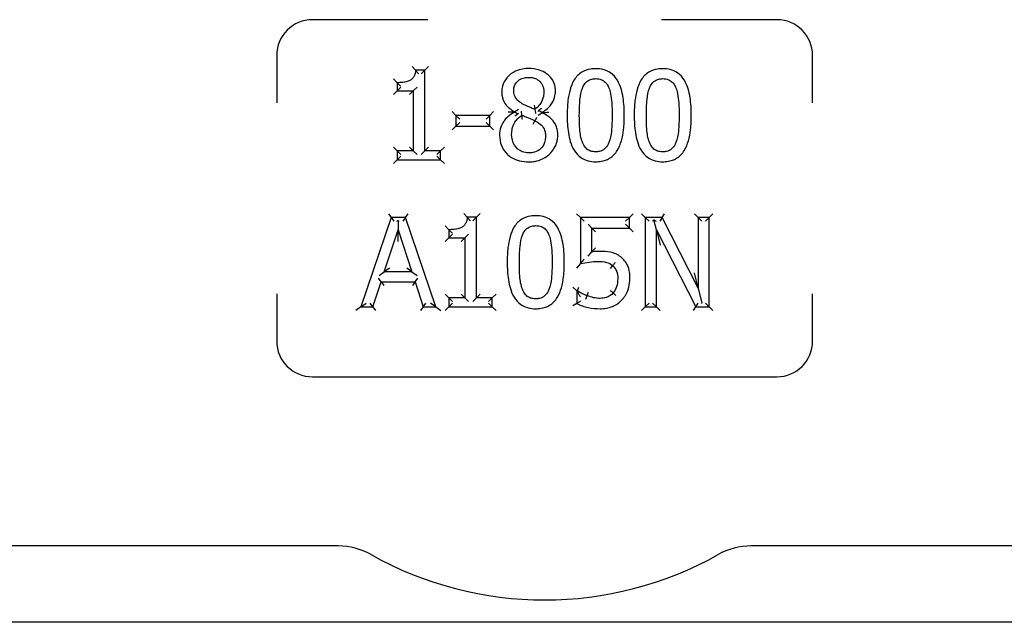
# Model space of a CAD drawing. Header units: inches. Extents: x 36 to 1719, y -84 to 1122.
# Tile 395 of 571: x 1062.5 to 1065.25, y 374.05 to 375.73. Entities that reach past the tile are written whole.
import ezdxf

# ---------------------------------------------------------------- set-up
doc = ezdxf.new("R2010")
doc.units = ezdxf.units.IN
doc.header["$LTSCALE"] = 48
doc.header["$MEASUREMENT"] = 0
doc.layers.add('Visible (ANSI)', color=7, linetype='Continuous', lineweight=30)

msp = doc.modelspace()

# ---------------------------------------------------------------- linework, layer by layer
at = {"layer": 'Visible (ANSI)'}
for p, q in [((1063.63787, 375.73377), (1063.31503, 375.73377)), ((1064.61503, 375.73377), (1064.29218, 375.73377)), ((1063.21503, 375.63377), (1063.21503, 375.50126)), ((1064.71503, 375.50126), (1064.71503, 375.63377)), ((1063.60371, 375.59211), (1063.5941, 375.60253)), ((1063.62965, 375.59211), (1063.60371, 375.59211)), ((1063.62965, 375.59211), (1063.61923, 375.58169)), ((1063.62965, 375.59211), (1063.64006, 375.60253)), ((1063.62965, 375.36683), (1063.62965, 375.59211)), ((1063.55205, 375.55726), (1063.54164, 375.56768)), ((1063.55205, 375.53437), (1063.54164, 375.52395)), ((1063.55205, 375.55726), (1063.55205, 375.53437)), ((1063.55205, 375.53437), (1063.56247, 375.54479)), ((1063.55205, 375.53437), (1063.59743, 375.53437)), ((1063.59743, 375.53437), (1063.58702, 375.52395)), ((1063.59743, 375.53437), (1063.60785, 375.54479)), ((1063.59743, 375.53437), (1063.59743, 375.36683)), ((1063.71696, 375.46589), (1063.70655, 375.47631)), ((1063.81158, 375.46589), (1063.82199, 375.47631)), ((1063.89168, 375.48181), (1063.88127, 375.47582)), ((1063.90132, 375.4663), (1063.90016, 375.47802)), ((1063.93779, 375.48291), (1063.93977, 375.47131)), ((1063.94843, 375.47995), (1063.95744, 375.4744)), ((1063.81158, 375.46589), (1063.71696, 375.46589)), ((1063.71696, 375.46589), (1063.71696, 375.43551)), ((1063.71696, 375.46589), (1063.72738, 375.45548)), ((1063.81158, 375.46589), (1063.80116, 375.45548)), ((1063.81158, 375.43551), (1063.81158, 375.46589)), ((1063.88127, 375.47582), (1063.88127, 375.47481)), ((1063.89021, 375.46923), (1063.88127, 375.47481)), ((1063.93293, 375.4416), (1063.93799, 375.4507)), ((1063.94703, 375.46673), (1063.95744, 375.47339)), ((1063.95744, 375.47339), (1063.95744, 375.4744)), ((1063.70655, 375.42509), (1063.71696, 375.43551)), ((1063.71696, 375.43551), (1063.72738, 375.44592)), ((1063.71696, 375.43551), (1063.81158, 375.43551)), ((1063.81158, 375.43551), (1063.80116, 375.44592)), ((1063.81158, 375.43551), (1063.82199, 375.42509)), ((1063.55205, 375.36683), (1063.54164, 375.37724)), ((1063.59743, 375.36683), (1063.55205, 375.36683)), ((1063.55205, 375.36683), (1063.55205, 375.3413)), ((1063.55205, 375.36683), (1063.56247, 375.35641)), ((1063.59743, 375.36683), (1063.58702, 375.37724)), ((1063.59743, 375.36683), (1063.60785, 375.35641)), ((1063.62965, 375.36683), (1063.61923, 375.35641)), ((1063.62965, 375.36683), (1063.64006, 375.37724)), ((1063.67401, 375.36683), (1063.62965, 375.36683)), ((1063.67401, 375.36683), (1063.6636, 375.35641)), ((1063.67401, 375.36683), (1063.68443, 375.37724)), ((1063.67401, 375.3413), (1063.67401, 375.36683)), ((1063.54164, 375.33088), (1063.55205, 375.3413)), ((1063.55205, 375.3413), (1063.56247, 375.35172)), ((1063.55205, 375.3413), (1063.67401, 375.3413)), ((1063.67401, 375.3413), (1063.6636, 375.35172)), ((1063.67401, 375.3413), (1063.68443, 375.33088)), ((1063.53514, 375.17968), (1063.45086, 374.92968)), ((1063.52766, 375.1901), (1063.53514, 375.17968)), ((1063.57606, 375.17968), (1063.53514, 375.17968)), ((1063.53514, 375.17968), (1063.54262, 375.16926)), ((1063.57606, 375.17968), (1063.56858, 375.16926)), ((1063.57606, 375.17968), (1063.58354, 375.1901)), ((1063.66034, 374.92968), (1063.57606, 375.17968)), ((1063.74827, 375.18049), (1063.73865, 375.19091)), ((1063.7742, 375.18049), (1063.74827, 375.18049)), ((1063.7742, 375.18049), (1063.76378, 375.17007)), ((1063.7742, 375.18049), (1063.78461, 375.19091)), ((1063.7742, 374.95521), (1063.7742, 375.18049)), ((1064.06512, 375.17968), (1064.0547, 375.1901)), ((1064.06512, 375.17968), (1064.06512, 375.05083)), ((1064.20228, 375.17968), (1064.06512, 375.17968)), ((1064.06512, 375.17968), (1064.07554, 375.16926)), ((1064.20228, 375.17968), (1064.19186, 375.16926)), ((1064.20228, 375.17968), (1064.21269, 375.1901)), ((1064.20228, 375.15031), (1064.20228, 375.17968)), ((1064.24685, 375.17968), (1064.23643, 375.1901)), ((1064.29405, 375.17968), (1064.24685, 375.17968)), ((1064.24685, 375.17968), (1064.24685, 374.92968)), ((1064.24685, 375.17968), (1064.25726, 375.16926)), ((1064.29405, 375.17968), (1064.28766, 375.16926)), ((1064.29405, 375.17968), (1064.30044, 375.1901)), ((1064.39474, 374.98175), (1064.29405, 375.17968)), ((1064.39474, 375.17968), (1064.38432, 375.1901)), ((1064.39474, 375.17968), (1064.39474, 374.98175)), ((1064.42574, 375.17968), (1064.39474, 375.17968)), ((1064.39474, 375.17968), (1064.40516, 375.16926)), ((1064.42574, 375.17968), (1064.41532, 375.16926)), ((1064.42574, 375.17968), (1064.43615, 375.1901)), ((1064.42574, 374.92968), (1064.42574, 375.17968)), ((1063.5163, 375.02794), (1063.55479, 375.14565)), ((1063.55155, 375.16926), (1063.55477, 375.1716)), ((1063.55477, 375.1716), (1063.55479, 375.14565)), ((1063.55477, 375.1716), (1063.55799, 375.16926)), ((1063.55479, 375.14565), (1063.59348, 375.02794)), ((1063.55481, 375.11221), (1063.55479, 375.14565)), ((1063.6966, 375.14565), (1063.68619, 375.15606)), ((1063.6966, 375.14565), (1063.6966, 375.12275)), ((1064.09733, 375.15031), (1064.08692, 375.16072)), ((1064.09733, 375.15031), (1064.20228, 375.15031)), ((1064.09733, 375.08365), (1064.09733, 375.15031)), ((1064.09733, 375.15031), (1064.10775, 375.13989)), ((1064.20228, 375.15031), (1064.19186, 375.16072)), ((1064.20228, 375.15031), (1064.21269, 375.13989)), ((1064.26743, 375.16926), (1064.27114, 375.17298)), ((1064.27114, 375.17298), (1064.27722, 375.16926)), ((1064.27784, 375.14524), (1064.27114, 375.17298)), ((1063.6966, 375.12275), (1063.68619, 375.11234)), ((1063.6966, 375.12275), (1063.70702, 375.13317)), ((1063.6966, 375.12275), (1063.74198, 375.12275)), ((1063.74198, 375.12275), (1063.73157, 375.11234)), ((1063.74198, 375.12275), (1063.7524, 375.13317)), ((1063.74198, 375.12275), (1063.74198, 374.95521)), ((1064.27784, 374.92968), (1064.27784, 375.14524)), ((1064.27784, 375.14524), (1064.38846, 374.92968)), ((1064.27784, 375.14524), (1064.28826, 375.10213)), ((1064.08692, 375.07175), (1064.09733, 375.08365)), ((1063.53066, 375.03836), (1063.5163, 375.02794)), ((1063.59348, 375.02794), (1063.57909, 375.03836)), ((1064.06512, 375.05083), (1064.0547, 375.03788)), ((1064.15548, 375.04536), (1064.14871, 375.03744)), ((1063.50718, 374.99958), (1063.49961, 375.00999)), ((1063.50193, 375.01752), (1063.5163, 375.02794)), ((1063.59348, 375.02794), (1063.5163, 375.02794)), ((1063.59348, 375.02794), (1063.60787, 375.01752)), ((1063.6026, 374.99958), (1063.61017, 375.00999)), ((1064.39474, 374.98175), (1064.38432, 375.0252)), ((1063.48449, 374.92968), (1063.50718, 374.99958)), ((1063.50718, 374.99958), (1063.6026, 374.99958)), ((1063.50718, 374.99958), (1063.51475, 374.98916)), ((1063.6026, 374.99958), (1063.59503, 374.98916)), ((1063.6026, 374.99958), (1063.62529, 374.92968)), ((1064.05479, 374.97405), (1064.04437, 374.98447)), ((1064.05722, 374.97405), (1064.06064, 374.98447)), ((1064.39474, 374.98175), (1064.40481, 374.93975)), ((1063.21503, 374.96629), (1063.21503, 374.83377)), ((1063.6966, 374.95521), (1063.68619, 374.96562)), ((1063.74198, 374.95521), (1063.6966, 374.95521)), ((1063.6966, 374.95521), (1063.6966, 374.92968)), ((1063.6966, 374.95521), (1063.70702, 374.94479)), ((1063.74198, 374.95521), (1063.73157, 374.96562)), ((1063.74198, 374.95521), (1063.7524, 374.94479)), ((1063.7742, 374.95521), (1063.76378, 374.94479)), ((1063.7742, 374.95521), (1063.78461, 374.96562)), ((1063.81856, 374.95521), (1063.7742, 374.95521)), ((1063.81856, 374.95521), (1063.80815, 374.94479)), ((1063.81856, 374.95521), (1063.82898, 374.96562)), ((1063.81856, 374.92968), (1063.81856, 374.95521)), ((1064.05722, 374.97405), (1064.05479, 374.97405)), ((1064.05479, 374.97405), (1064.05479, 374.9386)), ((1064.05479, 374.97405), (1064.05662, 374.97221)), ((1064.08064, 374.95087), (1064.08416, 374.96068)), ((1064.16481, 374.96181), (1064.1569, 374.96858)), ((1064.71503, 374.83377), (1064.71503, 374.96629)), ((1063.45086, 374.92968), (1063.43635, 374.91926)), ((1063.45086, 374.92968), (1063.46536, 374.9401)), ((1063.45086, 374.92968), (1063.48449, 374.92968)), ((1063.48449, 374.92968), (1063.47692, 374.9401)), ((1063.48449, 374.92968), (1063.49206, 374.91926)), ((1063.62529, 374.92968), (1063.61772, 374.91926)), ((1063.62529, 374.92968), (1063.63286, 374.9401)), ((1063.62529, 374.92968), (1063.66034, 374.92968)), ((1063.66034, 374.92968), (1063.64584, 374.9401)), ((1063.66034, 374.92968), (1063.67484, 374.91926)), ((1063.68619, 374.91926), (1063.6966, 374.92968)), ((1063.6966, 374.92968), (1063.70702, 374.9401)), ((1063.6966, 374.92968), (1063.81856, 374.92968)), ((1063.81856, 374.92968), (1063.80815, 374.9401)), ((1063.81856, 374.92968), (1063.82898, 374.91926)), ((1064.05479, 374.9386), (1064.04437, 374.93211)), ((1064.24685, 374.92968), (1064.23643, 374.91926)), ((1064.24685, 374.92968), (1064.25726, 374.9401)), ((1064.24685, 374.92968), (1064.27784, 374.92968)), ((1064.27784, 374.92968), (1064.26743, 374.9401)), ((1064.27784, 374.92968), (1064.28826, 374.91926)), ((1064.3821, 374.91926), (1064.38846, 374.92968)), ((1064.38846, 374.92968), (1064.39482, 374.9401)), ((1064.38846, 374.92968), (1064.42574, 374.92968)), ((1064.40424, 374.9401), (1064.40481, 374.93975)), ((1064.40481, 374.93975), (1064.40516, 374.9401)), ((1064.42574, 374.92968), (1064.41532, 374.9401)), ((1064.42574, 374.92968), (1064.43615, 374.91926)), ((1063.31503, 374.73377), (1064.61503, 374.73377)), ((1063.38736, 374.26002), (1061.84003, 374.26002)), ((1066.09003, 374.26002), (1064.54269, 374.26002)), ((1079.24768, 374.04627), (1042.74768, 374.04627))]:
    msp.add_line(p, q, dxfattribs=at)
for centre, radius, start, end in [((1063.31503, 375.63377), 0.1, 90, 180), ((1064.61503, 375.63377), 0.1, 0, 90), ((1063.31503, 374.83377), 0.1, 180, 270), ((1064.61503, 374.83377), 0.1, 270, 0), ((1063.38736, 374.07252), 0.1875, 60.65517, 90), ((1064.54269, 374.07252), 0.1875, 90, 119.34483), ((1063.96503, 375.10002), 0.99125, 240.65517, 299.34483)]:
    msp.add_arc(centre, radius, start, end, dxfattribs=at)
for points, knots in [([(1063.60371, 375.59211), (1063.60348, 375.58911), (1063.60305, 375.58619), (1063.60153, 375.57971), (1063.60023, 375.57627), (1063.59715, 375.57103), (1063.59556, 375.56905), (1063.59254, 375.5663), (1063.59128, 375.56536), (1063.58994, 375.56456), (1063.58715, 375.56288), (1063.58385, 375.56153), (1063.57636, 375.55935), (1063.57209, 375.55858), (1063.56259, 375.55749), (1063.55734, 375.55726), (1063.55205, 375.55726)], [-0.21914518, -0.21914518, -0.21914518, -0.21914518, -0.19291175, -0.19291175, -0.15742494, -0.15742494, -0.13012741, -0.13012741, -0.11306644, -0.11306644, -0.11306644, -0.07974952, -0.07974952, -0.04257171, -0.04257171, 0, 0, 0, 0]), ([(1063.61269, 375.58169), (1063.61267, 375.58172), (1063.61265, 375.58174), (1063.61179, 375.58281), (1063.61094, 375.58385), (1063.60928, 375.58583), (1063.60847, 375.58678), (1063.60684, 375.58866), (1063.60602, 375.58958), (1063.60482, 375.5909), (1063.60439, 375.59137), (1063.60385, 375.59196), (1063.60371, 375.59211), (1063.60371, 375.59211)], [-0.000246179, -0.000246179, -0.000246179, -0.000246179, 0, 0, 0.010218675, 0.010218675, 0.020229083, 0.020229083, 0.031714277, 0.031714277, 0.040524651, 0.040524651, 0.048289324, 0.048289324, 0.048289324, 0.048289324]), ([(1063.92037, 375.59697), (1063.91485, 375.59697), (1063.90917, 375.59657), (1063.89681, 375.59446), (1063.89015, 375.59251), (1063.87448, 375.58529), (1063.86609, 375.57904), (1063.85362, 375.56435), (1063.84924, 375.55618), (1063.8456, 375.5421), (1063.845, 375.5365), (1063.845, 375.53113)], [-0.24108925, -0.24108925, -0.24108925, -0.24108925, -0.20285247, -0.20285247, -0.15755053, -0.15755053, -0.09071955, -0.09071955, -0.03520387, -0.03520387, 0, 0, 0, 0]), ([(1063.99553, 375.53336), (1063.99553, 375.53727), (1063.99522, 375.54131), (1063.99335, 375.55181), (1063.99109, 375.55821), (1063.98334, 375.57146), (1063.97747, 375.57758), (1063.96451, 375.58709), (1063.95752, 375.59046), (1063.94041, 375.59589), (1063.93023, 375.59697), (1063.92037, 375.59697)], [-0.2382608, -0.2382608, -0.2382608, -0.2382608, -0.21252746, -0.21252746, -0.17135413, -0.17135413, -0.11832726, -0.11832726, -0.06910487, -0.06910487, 0, 0, 0, 0]), ([(1064.10817, 375.59636), (1064.10324, 375.59636), (1064.09817, 375.59602), (1064.08495, 375.59384), (1064.07678, 375.59118), (1064.06032, 375.58134), (1064.053, 375.57355), (1064.0477, 375.56506), (1064.04223, 375.55631), (1064.0388, 375.54716), (1064.03331, 375.52776), (1064.03154, 375.51752), (1064.02871, 375.49355), (1064.02815, 375.47976), (1064.02815, 375.4661)], [-0.39762782, -0.39762782, -0.39762782, -0.39762782, -0.36373585, -0.36373585, -0.30950871, -0.30950871, -0.24393732, -0.24393732, -0.24393732, -0.1766061, -0.1766061, -0.10179305, -0.10179305, 0, 0, 0, 0]), ([(1064.18799, 375.4663), (1064.18799, 375.48245), (1064.18717, 375.49897), (1064.18198, 375.53176), (1064.17791, 375.54844), (1064.16865, 375.56395), (1064.16386, 375.57196), (1064.15736, 375.57949), (1064.13676, 375.59347), (1064.12184, 375.59636), (1064.10817, 375.59636)], [-0.3955508, -0.3955508, -0.3955508, -0.3955508, -0.2754195, -0.2754195, -0.15529321, -0.15529321, -0.15529321, -0.09373364, -0.09373364, 0, 0, 0, 0]), ([(1064.29577, 375.59636), (1064.29085, 375.59636), (1064.28577, 375.59602), (1064.27255, 375.59384), (1064.26438, 375.59118), (1064.24792, 375.58134), (1064.2406, 375.57355), (1064.2353, 375.56506), (1064.22983, 375.55631), (1064.2264, 375.54716), (1064.22091, 375.52776), (1064.21914, 375.51752), (1064.21631, 375.49355), (1064.21575, 375.47976), (1064.21575, 375.4661)], [-0.39762782, -0.39762782, -0.39762782, -0.39762782, -0.36373585, -0.36373585, -0.30950871, -0.30950871, -0.24393732, -0.24393732, -0.24393732, -0.1766061, -0.1766061, -0.10179305, -0.10179305, 0, 0, 0, 0]), ([(1064.37559, 375.4663), (1064.37559, 375.48245), (1064.37477, 375.49897), (1064.36958, 375.53176), (1064.36551, 375.54844), (1064.35625, 375.56395), (1064.35146, 375.57196), (1064.34496, 375.57949), (1064.32436, 375.59347), (1064.30944, 375.59636), (1064.29577, 375.59636)], [-0.3955508, -0.3955508, -0.3955508, -0.3955508, -0.2754195, -0.2754195, -0.15529321, -0.15529321, -0.15529321, -0.09373364, -0.09373364, 0, 0, 0, 0]), ([(1063.87863, 375.53498), (1063.87863, 375.53763), (1063.87884, 375.54025), (1063.88, 375.54676), (1063.88131, 375.55044), (1063.88576, 375.55815), (1063.88937, 375.5619), (1063.89828, 375.56799), (1063.90347, 375.57008), (1063.91263, 375.57192), (1063.91636, 375.57226), (1063.92017, 375.57226)], [-0.20028425, -0.20028425, -0.20028425, -0.20028425, -0.17595568, -0.17595568, -0.13702996, -0.13702996, -0.08642653, -0.08642653, -0.03353843, -0.03353843, 0, 0, 0, 0]), ([(1063.92017, 375.57226), (1063.92354, 375.57226), (1063.92689, 375.57201), (1063.9343, 375.57078), (1063.93823, 375.56959), (1063.94691, 375.56539), (1063.95128, 375.56176), (1063.95809, 375.55302), (1063.96038, 375.54818), (1063.96235, 375.53974), (1063.96271, 375.53638), (1063.96271, 375.53295)], [-0.2062605, -0.2062605, -0.2062605, -0.2062605, -0.17676842, -0.17676842, -0.13805989, -0.13805989, -0.0834994, -0.0834994, -0.03156312, -0.03156312, 0, 0, 0, 0]), ([(1064.07089, 375.54227), (1064.07159, 375.54402), (1064.07236, 375.54572), (1064.07582, 375.55252), (1064.07917, 375.55703), (1064.0873, 375.56395), (1064.09202, 375.56624), (1064.10082, 375.56825), (1064.10447, 375.56861), (1064.10817, 375.56861)], [-0.15519829, -0.15519829, -0.15519829, -0.15519829, -0.13862551, -0.13862551, -0.08628485, -0.08628485, -0.03318648, -0.03318648, 0, 0, 0, 0]), ([(1064.10817, 375.56861), (1064.111, 375.56861), (1064.11378, 375.5684), (1064.1192, 375.5675), (1064.12181, 375.56678), (1064.12803, 375.56426), (1064.13142, 375.56199), (1064.13768, 375.55588), (1064.14043, 375.55196), (1064.14345, 375.54598), (1064.14418, 375.54435), (1064.14484, 375.54268)], [-0.15345791, -0.15345791, -0.15345791, -0.15345791, -0.12815919, -0.12815919, -0.10190337, -0.10190337, -0.06065975, -0.06065975, -0.01592257, -0.01592257, 0, 0, 0, 0]), ([(1064.2585, 375.54227), (1064.2592, 375.54402), (1064.25996, 375.54572), (1064.26343, 375.55252), (1064.26677, 375.55703), (1064.2749, 375.56395), (1064.27962, 375.56624), (1064.28843, 375.56825), (1064.29207, 375.56861), (1064.29577, 375.56861)], [-0.15519829, -0.15519829, -0.15519829, -0.15519829, -0.13862551, -0.13862551, -0.08628485, -0.08628485, -0.03318648, -0.03318648, 0, 0, 0, 0]), ([(1064.29577, 375.56861), (1064.2986, 375.56861), (1064.30138, 375.5684), (1064.3068, 375.5675), (1064.30941, 375.56678), (1064.31563, 375.56426), (1064.31902, 375.56199), (1064.32528, 375.55588), (1064.32803, 375.55196), (1064.33105, 375.54598), (1064.33178, 375.54435), (1064.33244, 375.54268)], [-0.15345791, -0.15345791, -0.15345791, -0.15345791, -0.12815919, -0.12815919, -0.10190337, -0.10190337, -0.06065975, -0.06065975, -0.01592257, -0.01592257, 0, 0, 0, 0]), ([(1063.56247, 375.54716), (1063.56244, 375.54718), (1063.56242, 375.54721), (1063.5613, 375.54826), (1063.56021, 375.5493), (1063.55814, 375.55128), (1063.55715, 375.55224), (1063.5553, 375.55405), (1063.55442, 375.55491), (1063.55318, 375.55614), (1063.55274, 375.55658), (1063.55219, 375.55713), (1063.55205, 375.55726), (1063.55205, 375.55726)], [-0.049771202, -0.049771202, -0.049771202, -0.049771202, -0.049510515, -0.049510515, -0.038176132, -0.038176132, -0.027254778, -0.027254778, -0.015917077, -0.015917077, -0.007424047, -0.007424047, 0, 0, 0, 0]), ([(1063.90254, 375.49851), (1063.90132, 375.49922), (1063.90011, 375.49995), (1063.89399, 375.50393), (1063.88963, 375.50762), (1063.88299, 375.51587), (1063.88088, 375.52018), (1063.87898, 375.52827), (1063.87863, 375.5316), (1063.87863, 375.53498)], [-0.14393342, -0.14393342, -0.14393342, -0.14393342, -0.13185082, -0.13185082, -0.08070178, -0.08070178, -0.03103914, -0.03103914, 0, 0, 0, 0]), ([(1063.96271, 375.53295), (1063.96271, 375.5282), (1063.96233, 375.52347), (1063.96012, 375.51163), (1063.95776, 375.50502), (1063.95096, 375.49496), (1063.94731, 375.491), (1063.94148, 375.48583), (1063.93967, 375.48434), (1063.93779, 375.48291)], [-0.17159567, -0.17159567, -0.17159567, -0.17159567, -0.13119161, -0.13119161, -0.06654511, -0.06654511, -0.01972886, -0.01972886, 0, 0, 0, 0]), ([(1063.95744, 375.4744), (1063.96013, 375.47576), (1063.9628, 375.4773), (1063.97102, 375.48275), (1063.97623, 375.48737), (1063.98625, 375.49981), (1063.99035, 375.50762), (1063.99462, 375.52177), (1063.99553, 375.5276), (1063.99553, 375.53336)], [-0.15744253, -0.15744253, -0.15744253, -0.15744253, -0.13731944, -0.13731944, -0.09338685, -0.09338685, -0.03591802, -0.03591802, 0, 0, 0, 0]), ([(1064.06218, 375.4661), (1064.06218, 375.48086), (1064.06265, 375.49559), (1064.06401, 375.51006), (1064.06507, 375.52138), (1064.06706, 375.53261), (1064.07089, 375.54227)], [-0.20539702, -0.20539702, -0.20539702, -0.20539702, -0.0911634, -0.0911634, -0.0911634, 0, 0, 0, 0]), ([(1064.14484, 375.54268), (1064.14674, 375.53788), (1064.14821, 375.53273), (1064.1512, 375.51885), (1064.15218, 375.50989), (1064.15367, 375.4894), (1064.15396, 375.47786), (1064.15396, 375.4663)], [-0.20607527, -0.20607527, -0.20607527, -0.20607527, -0.16123509, -0.16123509, -0.08949082, -0.08949082, 0, 0, 0, 0]), ([(1064.24978, 375.4661), (1064.24978, 375.48086), (1064.25025, 375.49559), (1064.25161, 375.51006), (1064.25267, 375.52138), (1064.25466, 375.53261), (1064.2585, 375.54227)], [-0.20539702, -0.20539702, -0.20539702, -0.20539702, -0.0911634, -0.0911634, -0.0911634, 0, 0, 0, 0]), ([(1064.33244, 375.54268), (1064.33434, 375.53788), (1064.33581, 375.53273), (1064.3388, 375.51885), (1064.33978, 375.50989), (1064.34127, 375.4894), (1064.34156, 375.47786), (1064.34156, 375.4663)], [-0.20607527, -0.20607527, -0.20607527, -0.20607527, -0.16123509, -0.16123509, -0.08949082, -0.08949082, 0, 0, 0, 0]), ([(1063.845, 375.53113), (1063.845, 375.52749), (1063.84525, 375.52371), (1063.847, 375.51288), (1063.84951, 375.50563), (1063.85392, 375.49932), (1063.85832, 375.49303), (1063.86359, 375.48814), (1063.87304, 375.48089), (1063.87714, 375.47823), (1063.88127, 375.47582)], [-0.14919736, -0.14919736, -0.14919736, -0.14919736, -0.12498855, -0.12498855, -0.08048513, -0.08048513, -0.08048513, -0.03367511, -0.03367511, 0, 0, 0, 0]), ([(1063.93779, 375.48291), (1063.93456, 375.48397), (1063.9313, 375.48517), (1063.92481, 375.4878), (1063.92157, 375.48922), (1063.91834, 375.49071), (1063.9156, 375.49198), (1063.91287, 375.49326), (1063.90754, 375.49587), (1063.90489, 375.4972), (1063.90254, 375.49851)], [-0.10316194, -0.10316194, -0.10316194, -0.10316194, -0.07498611, -0.07498611, -0.04681028, -0.04681028, -0.04681028, -0.02340514, -0.02340514, 0, 0, 0, 0]), ([(1063.93574, 375.49467), (1063.93575, 375.49464), (1063.93575, 375.49461), (1063.93593, 375.49363), (1063.9361, 375.49267), (1063.93643, 375.49082), (1063.93658, 375.48993), (1063.93696, 375.48779), (1063.93716, 375.48662), (1063.93747, 375.48477), (1063.93759, 375.48407), (1063.93775, 375.48315), (1063.93779, 375.48291), (1063.93779, 375.48291)], [-0.044688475, -0.044688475, -0.044688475, -0.044688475, -0.044465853, -0.044465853, -0.037097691, -0.037097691, -0.029877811, -0.029877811, -0.018940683, -0.018940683, -0.009212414, -0.009212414, 0, 0, 0, 0]), ([(1063.94703, 375.47693), (1063.94705, 375.47699), (1063.94708, 375.47704), (1063.94755, 375.47804), (1063.94799, 375.47899), (1063.94843, 375.47995)], [-0.0004459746, -0.0004459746, -0.0004459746, -0.0004459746, 0, 0, 0.0079917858, 0.0079917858, 0.0079917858, 0.0079917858]), ([(1063.94843, 375.47995), (1063.95314, 375.48311), (1063.9556, 375.48506), (1063.95618, 375.48552), (1063.95625, 375.48558), (1063.95632, 375.48564)], [-0.0049383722, -0.0049383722, -0.0049383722, -0.0049383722, 0, 0, 0.000690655, 0.000690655, 0.000690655, 0.000690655]), ([(1063.88127, 375.47481), (1063.87452, 375.4715), (1063.86787, 375.46728), (1063.8534, 375.45433), (1063.84659, 375.4443), (1063.84015, 375.42587), (1063.83893, 375.41796), (1063.83893, 375.41038)], [-0.17644554, -0.17644554, -0.17644554, -0.17644554, -0.12506903, -0.12506903, -0.04977316, -0.04977316, 0, 0, 0, 0]), ([(1063.86257, 375.4758), (1063.86261, 375.47579), (1063.86265, 375.47579), (1063.86594, 375.47573), (1063.86929, 375.47566), (1063.87468, 375.47552), (1063.87677, 375.47546), (1063.87913, 375.47538), (1063.87983, 375.47536), (1063.88042, 375.47534)], [-0.000323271, -0.000323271, -0.000323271, -0.000323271, 0, 0, 0.024747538, 0.024747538, 0.043496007, 0.043496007, 0.051596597, 0.051596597, 0.051596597, 0.051596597]), ([(1063.87276, 375.41282), (1063.87276, 375.41827), (1063.87333, 375.42371), (1063.87651, 375.4372), (1063.88019, 375.44488), (1063.88976, 375.45733), (1063.89518, 375.46223), (1063.90132, 375.4663)], [-0.18604928, -0.18604928, -0.18604928, -0.18604928, -0.13907807, -0.13907807, -0.06392413, -0.06392413, 0, 0, 0, 0]), ([(1063.88127, 375.47582), (1063.88127, 375.47582), (1063.88107, 375.47571), (1063.8806, 375.47544), (1063.88051, 375.47539), (1063.88042, 375.47534)], [0, 0, 0, 0, 0.009031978, 0.009031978, 0.01088713, 0.01088713, 0.01088713, 0.01088713]), ([(1063.88042, 375.47534), (1063.88059, 375.47523), (1063.88073, 375.47514), (1063.88113, 375.4749), (1063.88127, 375.47481), (1063.88127, 375.47481)], [0.004463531, 0.004463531, 0.004463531, 0.004463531, 0.007781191, 0.007781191, 0.015368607, 0.015368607, 0.015368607, 0.015368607]), ([(1063.89021, 375.46923), (1063.88532, 375.46611), (1063.88247, 375.46391), (1063.88169, 375.46331), (1063.88162, 375.46325), (1063.88154, 375.46319)], [-0.0067344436, -0.0067344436, -0.0067344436, -0.0067344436, 0, 0, 0.0007386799, 0.0007386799, 0.0007386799, 0.0007386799]), ([(1063.89168, 375.47225), (1063.89166, 375.4722), (1063.89163, 375.47215), (1063.89113, 375.47115), (1063.89067, 375.47019), (1063.89021, 375.46923)], [-0.0004266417, -0.0004266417, -0.0004266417, -0.0004266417, 0, 0, 0.0080980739, 0.0080980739, 0.0080980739, 0.0080980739]), ([(1063.90275, 375.45448), (1063.90275, 375.45451), (1063.90274, 375.45454), (1063.9026, 375.45552), (1063.90247, 375.45648), (1063.90222, 375.45833), (1063.90211, 375.45923), (1063.90185, 375.46138), (1063.90172, 375.46256), (1063.90151, 375.46443), (1063.90144, 375.46513), (1063.90135, 375.46606), (1063.90132, 375.4663), (1063.90132, 375.4663)], [-0.044621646, -0.044621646, -0.044621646, -0.044621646, -0.044400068, -0.044400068, -0.03707356, -0.03707356, -0.02988243, -0.02988243, -0.01893434, -0.01893434, -0.009203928, -0.009203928, 0, 0, 0, 0]), ([(1063.90132, 375.4663), (1063.90489, 375.46485), (1063.90846, 375.4634), (1063.91562, 375.46053), (1063.9192, 375.4591), (1063.9228, 375.45769), (1063.9255, 375.45663), (1063.92816, 375.45552), (1063.93329, 375.4532), (1063.93576, 375.45198), (1063.93799, 375.4507)], [-0.1047588, -0.1047588, -0.1047588, -0.1047588, -0.0755253, -0.0755253, -0.0462918, -0.0462918, -0.0462918, -0.0231459, -0.0231459, 0, 0, 0, 0]), ([(1063.93799, 375.4507), (1063.93799, 375.4507), (1063.93812, 375.45093), (1063.93862, 375.45183), (1063.93899, 375.45249), (1063.93992, 375.45416), (1063.94047, 375.45515), (1063.94139, 375.4568), (1063.94171, 375.45739), (1063.94221, 375.45829), (1063.94238, 375.45859), (1063.94264, 375.45905), (1063.94272, 375.45921), (1063.94288, 375.45949), (1063.94295, 375.45961), (1063.94303, 375.45976), (1063.94304, 375.45978), (1063.94305, 375.45981)], [-0.04147151, -0.04147151, -0.04147151, -0.04147151, -0.031136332, -0.031136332, -0.020800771, -0.020800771, -0.010464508, -0.010464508, -0.005125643, -0.005125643, -0.002449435, -0.002449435, -0.001094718, -0.001094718, 0, 0, 0.000192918, 0.000192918, 0.000192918, 0.000192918]), ([(1063.93799, 375.4507), (1063.94051, 375.44934), (1063.94295, 375.44792), (1063.95047, 375.44317), (1063.9552, 375.43954), (1063.96263, 375.43117), (1063.96494, 375.42608), (1063.96702, 375.41611), (1063.96737, 375.41196), (1063.96737, 375.40775)], [-0.16889715, -0.16889715, -0.16889715, -0.16889715, -0.14560596, -0.14560596, -0.0945362, -0.0945362, -0.03636008, -0.03636008, 0, 0, 0, 0]), ([(1063.95744, 375.4744), (1063.95744, 375.4744), (1063.95764, 375.47428), (1063.95808, 375.47401), (1063.95817, 375.47396), (1063.95825, 375.47391)], [-0.044899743, -0.044899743, -0.044899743, -0.044899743, -0.035977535, -0.035977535, -0.03420007, -0.03420007, -0.03420007, -0.03420007]), ([(1063.95744, 375.47339), (1063.95744, 375.47339), (1063.95758, 375.47348), (1063.95796, 375.47372), (1063.9581, 375.47381), (1063.95825, 375.47391)], [0, 0, 0, 0, 0.007479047, 0.007479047, 0.010647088, 0.010647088, 0.010647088, 0.010647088]), ([(1064.00181, 375.41099), (1064.00181, 375.41513), (1064.00154, 375.41941), (1064.00018, 375.42801), (1063.99908, 375.43233), (1063.99473, 375.44333), (1063.99019, 375.44974), (1063.98183, 375.45818), (1063.97805, 375.46125), (1063.96873, 375.46771), (1063.96312, 375.47076), (1063.95744, 375.47339)], [-0.17675386, -0.17675386, -0.17675386, -0.17675386, -0.14867142, -0.14867142, -0.12078849, -0.12078849, -0.0760162, -0.0760162, -0.04400779, -0.04400779, 0, 0, 0, 0]), ([(1063.95825, 375.47391), (1063.95888, 375.47392), (1063.95961, 375.47393), (1063.96215, 375.47399), (1063.96444, 375.47405), (1063.97011, 375.47425), (1063.97354, 375.47441), (1063.97689, 375.47458), (1063.97694, 375.47458), (1063.97698, 375.47459)], [0.002128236, 0.002128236, 0.002128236, 0.002128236, 0.008988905, 0.008988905, 0.025521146, 0.025521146, 0.046099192, 0.046099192, 0.046368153, 0.046368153, 0.046368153, 0.046368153]), ([(1064.02815, 375.4661), (1064.02815, 375.44991), (1064.02896, 375.43336), (1064.03411, 375.40047), (1064.03811, 375.38372), (1064.0475, 375.36814), (1064.05217, 375.36038), (1064.05849, 375.3531), (1064.07901, 375.33898), (1064.09425, 375.33603), (1064.10817, 375.33603)], [-0.39636224, -0.39636224, -0.39636224, -0.39636224, -0.27588328, -0.27588328, -0.15540931, -0.15540931, -0.15540931, -0.09572801, -0.09572801, 0, 0, 0, 0]), ([(1064.07069, 375.39073), (1064.06642, 375.4019), (1064.06437, 375.41406), (1064.06244, 375.43978), (1064.06218, 375.45293), (1064.06218, 375.4661)], [-0.2030371, -0.2030371, -0.2030371, -0.2030371, -0.10151855, -0.10151855, 0, 0, 0, 0]), ([(1064.10817, 375.33603), (1064.11305, 375.33603), (1064.11807, 375.33637), (1064.13116, 375.33854), (1064.13925, 375.34119), (1064.15573, 375.35104), (1064.16312, 375.35895), (1064.16844, 375.36754), (1064.17383, 375.37622), (1064.17726, 375.3853), (1064.18282, 375.40478), (1064.18461, 375.41516), (1064.18743, 375.43914), (1064.18799, 375.45278), (1064.18799, 375.4663)], [-0.3969343, -0.3969343, -0.3969343, -0.3969343, -0.36344063, -0.36344063, -0.30985076, -0.30985076, -0.24348635, -0.24348635, -0.24348635, -0.17661505, -0.17661505, -0.10067261, -0.10067261, 0, 0, 0, 0]), ([(1064.15396, 375.4663), (1064.15396, 375.45123), (1064.15349, 375.43618), (1064.15193, 375.42153), (1064.15076, 375.4105), (1064.14875, 375.39955), (1064.14504, 375.39012)], [-0.20539024, -0.20539024, -0.20539024, -0.20539024, -0.08874744, -0.08874744, -0.08874744, 0, 0, 0, 0]), ([(1064.21575, 375.4661), (1064.21575, 375.44991), (1064.21656, 375.43336), (1064.22171, 375.40047), (1064.22571, 375.38372), (1064.2351, 375.36814), (1064.23978, 375.36038), (1064.24609, 375.3531), (1064.26661, 375.33898), (1064.28185, 375.33603), (1064.29577, 375.33603)], [-0.39636224, -0.39636224, -0.39636224, -0.39636224, -0.27588328, -0.27588328, -0.15540931, -0.15540931, -0.15540931, -0.09572801, -0.09572801, 0, 0, 0, 0]), ([(1064.25829, 375.39073), (1064.25402, 375.4019), (1064.25197, 375.41406), (1064.25004, 375.43978), (1064.24978, 375.45293), (1064.24978, 375.4661)], [-0.2030371, -0.2030371, -0.2030371, -0.2030371, -0.10151855, -0.10151855, 0, 0, 0, 0]), ([(1064.29577, 375.33603), (1064.30065, 375.33603), (1064.30568, 375.33637), (1064.31876, 375.33854), (1064.32685, 375.34119), (1064.34334, 375.35104), (1064.35072, 375.35895), (1064.35604, 375.36754), (1064.36143, 375.37622), (1064.36486, 375.3853), (1064.37042, 375.40478), (1064.37221, 375.41516), (1064.37503, 375.43914), (1064.37559, 375.45278), (1064.37559, 375.4663)], [-0.3969343, -0.3969343, -0.3969343, -0.3969343, -0.36344063, -0.36344063, -0.30985076, -0.30985076, -0.24348635, -0.24348635, -0.24348635, -0.17661505, -0.17661505, -0.10067261, -0.10067261, 0, 0, 0, 0]), ([(1064.34156, 375.4663), (1064.34156, 375.45123), (1064.34109, 375.43618), (1064.33953, 375.42153), (1064.33836, 375.4105), (1064.33635, 375.39955), (1064.33265, 375.39012)], [-0.20539024, -0.20539024, -0.20539024, -0.20539024, -0.08874744, -0.08874744, -0.08874744, 0, 0, 0, 0]), ([(1063.83893, 375.41038), (1063.83893, 375.40058), (1063.8407, 375.39032), (1063.8444, 375.38101), (1063.84791, 375.37215), (1063.85348, 375.36376), (1063.8604, 375.3571)], [-0.12818083, -0.12818083, -0.12818083, -0.12818083, -0.06222407, -0.06222407, -0.06222407, 0, 0, 0, 0]), ([(1063.92077, 375.36055), (1063.91435, 375.36055), (1063.90805, 375.36168), (1063.89383, 375.36756), (1063.88625, 375.37419), (1063.87535, 375.39113), (1063.87276, 375.4017), (1063.87276, 375.41282)], [-0.24211946, -0.24211946, -0.24211946, -0.24211946, -0.18433658, -0.18433658, -0.09638448, -0.09638448, 0, 0, 0, 0]), ([(1063.92037, 375.33563), (1063.92606, 375.33563), (1063.9319, 375.33606), (1063.9452, 375.33842), (1063.9526, 375.34074), (1063.96939, 375.34901), (1063.97806, 375.35585), (1063.99109, 375.37128), (1063.99579, 375.37959), (1064.00083, 375.39584), (1064.00181, 375.40359), (1064.00181, 375.41099)], [-0.27146787, -0.27146787, -0.27146787, -0.27146787, -0.23213286, -0.23213286, -0.18138429, -0.18138429, -0.10931742, -0.10931742, -0.04973135, -0.04973135, 0, 0, 0, 0]), ([(1063.96737, 375.40775), (1063.96737, 375.4041), (1063.9671, 375.40047), (1063.96571, 375.39235), (1063.96436, 375.38799), (1063.9596, 375.37838), (1063.95554, 375.37349), (1063.94512, 375.3655), (1063.93869, 375.36279), (1063.92818, 375.36085), (1063.9245, 375.36055), (1063.92077, 375.36055)], [-0.23080417, -0.23080417, -0.23080417, -0.23080417, -0.19912439, -0.19912439, -0.15681606, -0.15681606, -0.09762557, -0.09762557, -0.03265509, -0.03265509, 0, 0, 0, 0]), ([(1064.10817, 375.36379), (1064.1053, 375.36379), (1064.10246, 375.36399), (1064.09685, 375.36493), (1064.09412, 375.36568), (1064.08766, 375.36835), (1064.08419, 375.37074), (1064.07782, 375.37713), (1064.07504, 375.38119), (1064.07207, 375.3873), (1064.07135, 375.38899), (1064.07069, 375.39073)], [-0.1574704, -0.1574704, -0.1574704, -0.1574704, -0.13181294, -0.13181294, -0.10432668, -0.10432668, -0.0618117, -0.0618117, -0.01648612, -0.01648612, 0, 0, 0, 0]), ([(1064.14504, 375.39012), (1064.14439, 375.38842), (1064.14367, 375.38677), (1064.1403, 375.37991), (1064.13694, 375.37532), (1064.1288, 375.36843), (1064.1241, 375.36615), (1064.11541, 375.36414), (1064.11182, 375.36379), (1064.10817, 375.36379)], [-0.15478626, -0.15478626, -0.15478626, -0.15478626, -0.13870733, -0.13870733, -0.08539549, -0.08539549, -0.03284442, -0.03284442, 0, 0, 0, 0]), ([(1064.29577, 375.36379), (1064.2929, 375.36379), (1064.29006, 375.36399), (1064.28445, 375.36493), (1064.28172, 375.36568), (1064.27526, 375.36835), (1064.27179, 375.37074), (1064.26542, 375.37713), (1064.26264, 375.38119), (1064.25967, 375.3873), (1064.25895, 375.38899), (1064.25829, 375.39073)], [-0.1574704, -0.1574704, -0.1574704, -0.1574704, -0.13181294, -0.13181294, -0.10432668, -0.10432668, -0.0618117, -0.0618117, -0.01648612, -0.01648612, 0, 0, 0, 0]), ([(1064.33265, 375.39012), (1064.33199, 375.38842), (1064.33128, 375.38677), (1064.3279, 375.37991), (1064.32454, 375.37532), (1064.3164, 375.36843), (1064.3117, 375.36615), (1064.30301, 375.36414), (1064.29942, 375.36379), (1064.29577, 375.36379)], [-0.15478626, -0.15478626, -0.15478626, -0.15478626, -0.13870733, -0.13870733, -0.08539549, -0.08539549, -0.03284442, -0.03284442, 0, 0, 0, 0]), ([(1063.8604, 375.3571), (1063.86413, 375.35351), (1063.86831, 375.35034), (1063.8798, 375.34344), (1063.8873, 375.3405), (1063.90346, 375.33647), (1063.91207, 375.33563), (1063.92037, 375.33563)], [-0.14467036, -0.14467036, -0.14467036, -0.14467036, -0.11132771, -0.11132771, -0.05797947, -0.05797947, 0, 0, 0, 0]), ([(1063.74827, 375.18049), (1063.74803, 375.1775), (1063.7476, 375.17457), (1063.74608, 375.16809), (1063.74478, 375.16465), (1063.7417, 375.15941), (1063.74011, 375.15743), (1063.73709, 375.15468), (1063.73583, 375.15375), (1063.73449, 375.15294), (1063.7317, 375.15126), (1063.7284, 375.14991), (1063.72091, 375.14773), (1063.71664, 375.14696), (1063.70714, 375.14587), (1063.70189, 375.14565), (1063.6966, 375.14565)], [-0.21914518, -0.21914518, -0.21914518, -0.21914518, -0.19291175, -0.19291175, -0.15742494, -0.15742494, -0.13012741, -0.13012741, -0.11306644, -0.11306644, -0.11306644, -0.07974952, -0.07974952, -0.04257171, -0.04257171, 0, 0, 0, 0]), ([(1063.75724, 375.17007), (1063.75722, 375.1701), (1063.7572, 375.17013), (1063.75634, 375.1712), (1063.75549, 375.17224), (1063.75383, 375.17421), (1063.75302, 375.17516), (1063.75139, 375.17704), (1063.75057, 375.17796), (1063.74937, 375.17928), (1063.74894, 375.17975), (1063.7484, 375.18034), (1063.74827, 375.18049), (1063.74827, 375.18049)], [-0.000246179, -0.000246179, -0.000246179, -0.000246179, 0, 0, 0.010218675, 0.010218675, 0.020229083, 0.020229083, 0.031714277, 0.031714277, 0.040524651, 0.040524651, 0.048289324, 0.048289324, 0.048289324, 0.048289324]), ([(1063.94032, 375.18475), (1063.9354, 375.18475), (1063.93032, 375.18441), (1063.9171, 375.18222), (1063.90893, 375.17956), (1063.89248, 375.16972), (1063.88515, 375.16193), (1063.87985, 375.15345), (1063.87438, 375.14469), (1063.87095, 375.13554), (1063.86546, 375.11614), (1063.86369, 375.10591), (1063.86086, 375.08193), (1063.8603, 375.06814), (1063.8603, 375.05448)], [-0.39762782, -0.39762782, -0.39762782, -0.39762782, -0.36373585, -0.36373585, -0.30950871, -0.30950871, -0.24393732, -0.24393732, -0.24393732, -0.1766061, -0.1766061, -0.10179305, -0.10179305, 0, 0, 0, 0]), ([(1064.02015, 375.05468), (1064.02015, 375.07083), (1064.01932, 375.08735), (1064.01413, 375.12015), (1064.01006, 375.13682), (1064.0008, 375.15233), (1063.99602, 375.16034), (1063.98951, 375.16787), (1063.96891, 375.18185), (1063.95399, 375.18475), (1063.94032, 375.18475)], [-0.3955508, -0.3955508, -0.3955508, -0.3955508, -0.2754195, -0.2754195, -0.15529321, -0.15529321, -0.15529321, -0.09373364, -0.09373364, 0, 0, 0, 0]), ([(1063.70702, 375.13554), (1063.707, 375.13557), (1063.70697, 375.13559), (1063.70585, 375.13664), (1063.70476, 375.13768), (1063.70269, 375.13966), (1063.7017, 375.14062), (1063.69985, 375.14243), (1063.69897, 375.14329), (1063.69773, 375.14452), (1063.69729, 375.14496), (1063.69674, 375.14551), (1063.6966, 375.14565), (1063.6966, 375.14565)], [-0.049771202, -0.049771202, -0.049771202, -0.049771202, -0.049510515, -0.049510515, -0.038176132, -0.038176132, -0.027254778, -0.027254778, -0.015917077, -0.015917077, -0.007424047, -0.007424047, 0, 0, 0, 0]), ([(1063.90305, 375.13065), (1063.90375, 375.1324), (1063.90451, 375.1341), (1063.90798, 375.1409), (1063.91132, 375.14541), (1063.91945, 375.15233), (1063.92417, 375.15462), (1063.93298, 375.15664), (1063.93662, 375.15699), (1063.94032, 375.15699)], [-0.15519829, -0.15519829, -0.15519829, -0.15519829, -0.13862551, -0.13862551, -0.08628485, -0.08628485, -0.03318648, -0.03318648, 0, 0, 0, 0]), ([(1063.94032, 375.15699), (1063.94315, 375.15699), (1063.94594, 375.15679), (1063.95135, 375.15588), (1063.95396, 375.15516), (1063.96018, 375.15264), (1063.96357, 375.15037), (1063.96983, 375.14426), (1063.97258, 375.14034), (1063.9756, 375.13437), (1063.97633, 375.13273), (1063.97699, 375.13106)], [-0.15345791, -0.15345791, -0.15345791, -0.15345791, -0.12815919, -0.12815919, -0.10190337, -0.10190337, -0.06065975, -0.06065975, -0.01592257, -0.01592257, 0, 0, 0, 0]), ([(1063.89433, 375.05448), (1063.89433, 375.06924), (1063.8948, 375.08397), (1063.89616, 375.09844), (1063.89722, 375.10976), (1063.89921, 375.121), (1063.90305, 375.13065)], [-0.20539702, -0.20539702, -0.20539702, -0.20539702, -0.0911634, -0.0911634, -0.0911634, 0, 0, 0, 0]), ([(1063.97699, 375.13106), (1063.9789, 375.12627), (1063.98036, 375.12111), (1063.98335, 375.10723), (1063.98433, 375.09827), (1063.98582, 375.07778), (1063.98611, 375.06624), (1063.98611, 375.05468)], [-0.20607527, -0.20607527, -0.20607527, -0.20607527, -0.16123509, -0.16123509, -0.08949082, -0.08949082, 0, 0, 0, 0]), ([(1064.09733, 375.08365), (1064.09733, 375.08365), (1064.09745, 375.08379), (1064.09793, 375.08434), (1064.09832, 375.08478), (1064.09945, 375.08605), (1064.10026, 375.08696), (1064.10208, 375.08899), (1064.10313, 375.09014), (1064.10532, 375.09253), (1064.1065, 375.09379), (1064.1077, 375.09506), (1064.10772, 375.09509), (1064.10775, 375.09511)], [0, 0, 0, 0, 0.006931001, 0.006931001, 0.015008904, 0.015008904, 0.026274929, 0.026274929, 0.038566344, 0.038566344, 0.051474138, 0.051474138, 0.051751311, 0.051751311, 0.051751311, 0.051751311]), ([(1064.07554, 375.06344), (1064.07551, 375.06341), (1064.07549, 375.06339), (1064.07424, 375.0619), (1064.073, 375.06042), (1064.07071, 375.05767), (1064.06962, 375.05635), (1064.06782, 375.05416), (1064.06706, 375.05323), (1064.06602, 375.05195), (1064.06567, 375.05151), (1064.06523, 375.05097), (1064.06512, 375.05083), (1064.06512, 375.05083)], [-0.000292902, -0.000292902, -0.000292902, -0.000292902, 0, 0, 0.01451739, 0.01451739, 0.02814407, 0.02814407, 0.039380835, 0.039380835, 0.047240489, 0.047240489, 0.053920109, 0.053920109, 0.053920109, 0.053920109]), ([(1064.12002, 375.08507), (1064.11638, 375.08507), (1064.11282, 375.08495), (1064.10929, 375.08477), (1064.10527, 375.08456), (1064.10128, 375.08418), (1064.09733, 375.08365)], [-0.054269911, -0.054269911, -0.054269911, -0.054269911, -0.028353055, -0.028353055, -0.028353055, 0, 0, 0, 0]), ([(1064.17797, 375.06947), (1064.16977, 375.07575), (1064.15905, 375.08073), (1064.13914, 375.08462), (1064.12949, 375.08507), (1064.12002, 375.08507)], [-0.1378587, -0.1378587, -0.1378587, -0.1378587, -0.06892935, -0.06892935, 0, 0, 0, 0]), ([(1064.20369, 375.0091), (1064.20369, 375.0209), (1064.20293, 375.03341), (1064.19701, 375.04597), (1064.19273, 375.05504), (1064.18601, 375.06341), (1064.17797, 375.06947)], [-0.14837737, -0.14837737, -0.14837737, -0.14837737, -0.06455875, -0.06455875, -0.06455875, 0, 0, 0, 0]), ([(1063.8603, 375.05448), (1063.8603, 375.03829), (1063.86111, 375.02174), (1063.86626, 374.98885), (1063.87026, 374.97211), (1063.87965, 374.95652), (1063.88433, 374.94876), (1063.89064, 374.94148), (1063.91116, 374.92736), (1063.9264, 374.92441), (1063.94032, 374.92441)], [-0.39636224, -0.39636224, -0.39636224, -0.39636224, -0.27588328, -0.27588328, -0.15540931, -0.15540931, -0.15540931, -0.09572801, -0.09572801, 0, 0, 0, 0]), ([(1063.90284, 374.97911), (1063.89857, 374.99028), (1063.89652, 375.00245), (1063.89459, 375.02816), (1063.89433, 375.04132), (1063.89433, 375.05448)], [-0.2030371, -0.2030371, -0.2030371, -0.2030371, -0.10151855, -0.10151855, 0, 0, 0, 0]), ([(1063.94032, 374.92441), (1063.9452, 374.92441), (1063.95023, 374.92475), (1063.96331, 374.92693), (1063.9714, 374.92957), (1063.98789, 374.93942), (1063.99527, 374.94733), (1064.00059, 374.95592), (1064.00598, 374.9646), (1064.00941, 374.97368), (1064.01497, 374.99316), (1064.01677, 375.00354), (1064.01959, 375.02752), (1064.02015, 375.04117), (1064.02015, 375.05468)], [-0.3969343, -0.3969343, -0.3969343, -0.3969343, -0.36344063, -0.36344063, -0.30985076, -0.30985076, -0.24348635, -0.24348635, -0.24348635, -0.17661505, -0.17661505, -0.10067261, -0.10067261, 0, 0, 0, 0]), ([(1063.98611, 375.05468), (1063.98611, 375.03961), (1063.98564, 375.02456), (1063.98408, 375.00991), (1063.98291, 374.99888), (1063.9809, 374.98793), (1063.9772, 374.97851)], [-0.20539024, -0.20539024, -0.20539024, -0.20539024, -0.08874744, -0.08874744, -0.08874744, 0, 0, 0, 0]), ([(1064.06512, 375.05083), (1064.07311, 375.05259), (1064.08185, 375.05408), (1064.09812, 375.05634), (1064.10635, 375.05691), (1064.11455, 375.05691)], [-0.13237563, -0.13237563, -0.13237563, -0.13237563, -0.06618782, -0.06618782, 0, 0, 0, 0]), ([(1064.11455, 375.05691), (1064.12254, 375.05691), (1064.13046, 375.05612), (1064.13785, 375.05428), (1064.14458, 375.05259), (1064.15068, 375.04961), (1064.15548, 375.04536)], [-0.12904291, -0.12904291, -0.12904291, -0.12904291, -0.06302328, -0.06302328, -0.06302328, 0, 0, 0, 0]), ([(1064.16224, 375.05328), (1064.16223, 375.05326), (1064.16221, 375.05325), (1064.1613, 375.05218), (1064.16042, 375.05114), (1064.15878, 375.04923), (1064.15805, 375.04837), (1064.15681, 375.04692), (1064.15632, 375.04635), (1064.15565, 375.04556), (1064.15548, 375.04536), (1064.15548, 375.04536)], [-0.000192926, -0.000192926, -0.000192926, -0.000192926, 0, 0, 0.010495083, 0.010495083, 0.020832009, 0.020832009, 0.031167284, 0.031167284, 0.041501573, 0.041501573, 0.041501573, 0.041501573]), ([(1064.15548, 375.04536), (1064.16042, 375.04129), (1064.16429, 375.03578), (1064.16878, 375.02399), (1064.16966, 375.0167), (1064.16966, 375.0093)], [-0.12473905, -0.12473905, -0.12473905, -0.12473905, -0.06236953, -0.06236953, 0, 0, 0, 0]), ([(1064.16966, 375.0093), (1064.16966, 375.00114), (1064.16873, 374.99309), (1064.16642, 374.986), (1064.16432, 374.97957), (1064.1611, 374.9736), (1064.1569, 374.96858)], [-0.12855681, -0.12855681, -0.12855681, -0.12855681, -0.06049468, -0.06049468, -0.06049468, 0, 0, 0, 0]), ([(1064.18161, 374.94893), (1064.1852, 374.95279), (1064.18841, 374.95706), (1064.19551, 374.96882), (1064.19866, 374.97654), (1064.2028, 374.99268), (1064.20369, 375.00102), (1064.20369, 375.0091)], [-0.14603679, -0.14603679, -0.14603679, -0.14603679, -0.11135425, -0.11135425, -0.05586219, -0.05586219, 0, 0, 0, 0]), ([(1063.94032, 374.95217), (1063.93745, 374.95217), (1063.93461, 374.95238), (1063.92901, 374.95331), (1063.92627, 374.95407), (1063.91981, 374.95674), (1063.91634, 374.95912), (1063.90997, 374.96551), (1063.90719, 374.96957), (1063.90422, 374.97568), (1063.9035, 374.97737), (1063.90284, 374.97911)], [-0.1574704, -0.1574704, -0.1574704, -0.1574704, -0.13181294, -0.13181294, -0.10432668, -0.10432668, -0.0618117, -0.0618117, -0.01648612, -0.01648612, 0, 0, 0, 0]), ([(1063.9772, 374.97851), (1063.97654, 374.97681), (1063.97583, 374.97516), (1063.97245, 374.9683), (1063.96909, 374.9637), (1063.96095, 374.95681), (1063.95626, 374.95453), (1063.94756, 374.95252), (1063.94397, 374.95217), (1063.94032, 374.95217)], [-0.15478626, -0.15478626, -0.15478626, -0.15478626, -0.13870733, -0.13870733, -0.08539549, -0.08539549, -0.03284442, -0.03284442, 0, 0, 0, 0]), ([(1064.05722, 374.97405), (1064.05722, 374.97405), (1064.05714, 374.97381), (1064.05689, 374.97305), (1064.05677, 374.97267), (1064.05662, 374.97221)], [0, 0, 0, 0, 0.009850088, 0.009850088, 0.016102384, 0.016102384, 0.016102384, 0.016102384]), ([(1064.05662, 374.97221), (1064.05685, 374.97177), (1064.05709, 374.97133), (1064.05825, 374.96915), (1064.05944, 374.96703), (1064.06219, 374.96235), (1064.06366, 374.95993), (1064.06515, 374.95753), (1064.06518, 374.95749), (1064.06521, 374.95745)], [0.00682008, 0.00682008, 0.00682008, 0.00682008, 0.011641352, 0.011641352, 0.032741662, 0.032741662, 0.053679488, 0.053679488, 0.054038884, 0.054038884, 0.054038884, 0.054038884]), ([(1064.08416, 374.96068), (1064.08353, 374.96091), (1064.0829, 374.96115), (1064.08163, 374.96164), (1064.081, 374.96189), (1064.08038, 374.96214), (1064.07622, 374.96379), (1064.07216, 374.96559), (1064.06826, 374.96757), (1064.06419, 374.96963), (1064.06021, 374.97184), (1064.05722, 374.97405)], [-0.083929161, -0.083929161, -0.083929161, -0.083929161, -0.07847822, -0.07847822, -0.073027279, -0.073027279, -0.073027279, -0.036917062, -0.036917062, -0.036917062, 0, 0, 0, 0]), ([(1064.08416, 374.96068), (1064.08416, 374.96068), (1064.08425, 374.96093), (1064.0846, 374.9619), (1064.08486, 374.96261), (1064.0855, 374.9644), (1064.08589, 374.96547), (1064.08674, 374.96783), (1064.0872, 374.96911), (1064.08767, 374.97043), (1064.08768, 374.97046), (1064.08769, 374.97048)], [0, 0, 0, 0, 0.010335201, 0.010335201, 0.020670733, 0.020670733, 0.031006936, 0.031006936, 0.041500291, 0.041500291, 0.041693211, 0.041693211, 0.041693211, 0.041693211]), ([(1064.12083, 374.95338), (1064.11443, 374.95338), (1064.10812, 374.95394), (1064.1023, 374.95531), (1064.09629, 374.95672), (1064.09021, 374.95858), (1064.08416, 374.96068)], [-0.10419022, -0.10419022, -0.10419022, -0.10419022, -0.05077022, -0.05077022, -0.05077022, 0, 0, 0, 0]), ([(1064.1569, 374.96858), (1064.15172, 374.96264), (1064.14527, 374.95846), (1064.1321, 374.95426), (1064.12646, 374.95338), (1064.12083, 374.95338)], [-0.12444112, -0.12444112, -0.12444112, -0.12444112, -0.05081973, -0.05081973, 0, 0, 0, 0]), ([(1064.1569, 374.96858), (1064.1569, 374.96858), (1064.15669, 374.96875), (1064.15591, 374.96942), (1064.15534, 374.96991), (1064.15389, 374.97115), (1064.15303, 374.97188), (1064.15112, 374.97352), (1064.15008, 374.9744), (1064.14902, 374.97531), (1064.149, 374.97533), (1064.14898, 374.97535)], [-0.041500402, -0.041500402, -0.041500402, -0.041500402, -0.031165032, -0.031165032, -0.020829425, -0.020829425, -0.010493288, -0.010493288, 0, 0, 0.000192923, 0.000192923, 0.000192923, 0.000192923]), ([(1064.06521, 374.94532), (1064.06518, 374.94531), (1064.06515, 374.94529), (1064.06425, 374.94468), (1064.06336, 374.94409), (1064.06165, 374.94297), (1064.06082, 374.94243), (1064.05893, 374.94121), (1064.05791, 374.94056), (1064.05634, 374.93956), (1064.05575, 374.9392), (1064.05498, 374.93872), (1064.05479, 374.9386), (1064.05479, 374.9386)], [-0.000231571, -0.000231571, -0.000231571, -0.000231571, 0, 0, 0.00809933, 0.00809933, 0.016011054, 0.016011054, 0.027158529, 0.027158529, 0.036723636, 0.036723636, 0.045624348, 0.045624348, 0.045624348, 0.045624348]), ([(1064.05479, 374.9386), (1064.06527, 374.93344), (1064.076, 374.93027), (1064.09783, 374.9256), (1064.10907, 374.92441), (1064.12023, 374.92441)], [-0.15898427, -0.15898427, -0.15898427, -0.15898427, -0.07949214, -0.07949214, 0, 0, 0, 0]), ([(1064.12023, 374.92441), (1064.13183, 374.92441), (1064.14413, 374.92628), (1064.15538, 374.931), (1064.16494, 374.93501), (1064.17424, 374.94099), (1064.18161, 374.94893)], [-0.1503462, -0.1503462, -0.1503462, -0.1503462, -0.06994866, -0.06994866, -0.06994866, 0, 0, 0, 0])]:
    msp.add_open_spline(points, degree=3, knots=knots, dxfattribs=at)

doc.saveas('drawing.dxf')
